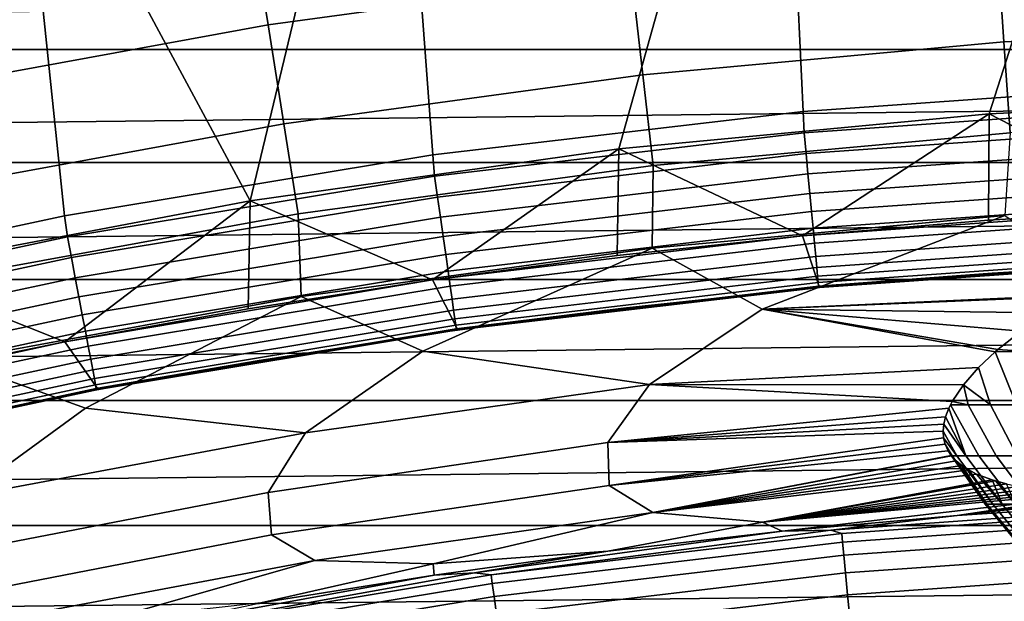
# Model space of a CAD drawing. Header units: metres. Extents: x -109 to 109, y -342 to 66.
# Tile 335 of 512: x -4.32 to -1.53, y 21.02 to 22.66. Entities that reach past the tile are written whole.
import ezdxf

# ---------------------------------------------------------------- set-up
doc = ezdxf.new("R2010")
doc.units = ezdxf.units.M
doc.layers.add('solid_K_24_62_16_000B91', color=7, linetype='CONTINUOUS')

msp = doc.modelspace()

# ---------------------------------------------------------------- linework, layer by layer
at = {"layer": 'solid_K_24_62_16_000B91'}
for points in [[(-1.577798, 22.394487, 34.599998), (-1.104079, 23.874485, 34.599998), (0, 23.9, 34.599998), (-0.526494, 22.443827, 34.599998)], [(-2.625333, 22.295963, 34.599998), (-2.20495, 23.798069, 34.599998), (-1.104079, 23.874485, 34.599998), (-1.577798, 22.394487, 34.599998)], [(-3.667915, 22.148336, 34.599998), (-3.301771, 23.67083, 34.599998), (-2.20495, 23.798069, 34.599998), (-2.625333, 22.295963, 34.599998)], [(-3.667915, 22.148336, 34.599998), (-4.391842, 23.493015, 34.599998), (-3.301771, 23.67083, 34.599998)], [(-3.667915, 22.148336, 34.599998), (-4.702084, 21.952063, 34.599998), (-5.471883, 23.265179, 34.599998), (-4.391842, 23.493015, 34.599998)], [(-1.052278, 22.475378, 34), (-1.074577, 23.475416, 34), (-2.150787, 23.401365, 34), (-2.103811, 22.401426, 34)], [(-2.103811, 22.401426, 34), (-2.150787, 23.401365, 34), (-3.225633, 23.277565, 34), (-3.151582, 22.278183, 34)], [(-3.151582, 22.278183, 34), (-3.225633, 23.277565, 34), (-4.296074, 23.103971, 34), (-4.192584, 22.105932, 34)], [(-4.192584, 22.105932, 34), (-4.296074, 23.103971, 34), (-5.359055, 22.880785, 34), (-5.224063, 21.885136, 34)], [(-2.58904, 22.786554, -24.327097), (-3.617278, 22.646091, -24.327097), (-3.665743, 22.949509, -23.93474), (-2.623729, 23.091854, -23.93474)], [(-3.617278, 22.646091, -24.327097), (-4.638109, 22.459255, -24.327097), (-4.700252, 22.760168, -23.93474), (-3.665743, 22.949509, -23.93474)], [(-0.512373, 22.644209, -24.737186), (-1.536297, 22.597843, -24.737186), (-1.555501, 22.880354, -24.327097), (-0.518775, 22.927299, -24.327097)], [(13.251131, 22.884089, 84.926178), (-13.25114, 22.884083, 84.926178), (-13.770153, 22.576464, 84.926178)], [(13.770144, 22.576469, 84.926178), (13.251131, 22.884089, 84.926178), (-13.770153, 22.576464, 84.926178)], [(-1.536297, 22.597843, -24.737186), (-2.557075, 22.505201, -24.737186), (-2.58904, 22.786554, -24.327097), (-1.555501, 22.880354, -24.327097)], [(-2.557075, 22.505201, -24.737186), (-3.572616, 22.366472, -24.737186), (-3.617278, 22.646091, -24.327097), (-2.58904, 22.786554, -24.327097)], [(-3.572616, 22.366472, -24.737186), (-4.580842, 22.181942, -24.737186), (-4.638109, 22.459255, -24.327097), (-3.617278, 22.646091, -24.327097)], [(-1.536297, 22.597843, -24.737186), (-0.512373, 22.644209, -24.737186), (-0.50654, 22.386234, -25.16353), (-1.518799, 22.340395, -25.16353)], [(-2.557075, 22.505201, -24.737186), (-1.536297, 22.597843, -24.737186), (-1.518799, 22.340395, -25.16353), (-2.527947, 22.24881, -25.16353)], [(13.770144, 22.576469, 84.926178), (-13.770153, 22.576464, 84.926178), (-14.282001, 22.25713, 84.926178)], [(14.281992, 22.257135, 84.926178), (13.770144, 22.576469, 84.926178), (-14.282001, 22.25713, 84.926178)], [(-3.572616, 22.366472, -24.737186), (-2.557075, 22.505201, -24.737186), (-2.527947, 22.24881, -25.16353), (-3.531919, 22.111662, -25.16353)], [(-2.10129, 22.341131, 34.003647), (-1.051801, 22.415068, 34.003647), (-1.052278, 22.475378, 34), (-2.103811, 22.401426, 34)], [(-1.054225, 22.124899, 34.900002), (-1.577798, 22.394487, 34.599998), (-0.526494, 22.443827, 34.599998)], [(-3.14616, 22.218084, 34.003647), (-2.10129, 22.341131, 34.003647), (-2.103811, 22.401426, 34), (-3.151582, 22.278183, 34)], [(-2.105249, 22.049726, 34.900002), (-2.625333, 22.295963, 34.599998), (-1.577798, 22.394487, 34.599998)], [(-2.105249, 22.049726, 34.900002), (-1.577798, 22.394487, 34.599998), (-1.580151, 22.093565, 34.900002)], [(-1.051801, 22.415068, 34.003647), (-2.10129, 22.341131, 34.003647), (-2.095723, 22.281944, 34.014545), (-1.049015, 22.355684, 34.014545)], [(-1.580151, 22.093565, 34.900002), (-1.577798, 22.394487, 34.599998), (-1.054225, 22.124899, 34.900002)], [(-4.580842, 22.181942, -24.737186), (-3.572616, 22.366472, -24.737186), (-3.531919, 22.111662, -25.16353), (-4.528658, 21.929234, -25.16353)], [(-2.10129, 22.341131, 34.003647), (-3.14616, 22.218084, 34.003647), (-3.137825, 22.159222, 34.014545), (-2.095723, 22.281944, 34.014545)], [(-2.531175, 22.014942, -25.604593), (-2.527947, 22.24881, -25.16353), (-1.518799, 22.340395, -25.16353), (-1.533698, 22.106838, -25.604593)], [(-1.049015, 22.355684, 34.014545), (-2.095723, 22.281944, 34.014545), (-2.09032, 22.224499, 34.032536), (-1.04631, 22.29805, 34.032536)], [(-4.184114, 22.046196, 34.003647), (-3.14616, 22.218084, 34.003647), (-3.151582, 22.278183, 34), (-4.192584, 22.105932, 34)], [(-3.152189, 21.924557, 34.900002), (-3.667915, 22.148336, 34.599998), (-2.625333, 22.295963, 34.599998)], [(-3.152189, 21.924557, 34.900002), (-2.625333, 22.295963, 34.599998), (-2.629406, 21.99338, 34.900002)], [(-2.095723, 22.281944, 34.014545), (-3.137825, 22.159222, 34.014545), (-3.129735, 22.102093, 34.032536), (-2.09032, 22.224499, 34.032536)], [(-2.629406, 21.99338, 34.900002), (-2.625333, 22.295963, 34.599998), (-2.105249, 22.049726, 34.900002)], [(-1.04631, 22.29805, 34.032536), (-2.09032, 22.224499, 34.032536), (-2.08516, 22.169634, 34.057358), (-1.043727, 22.243004, 34.057358)], [(14.281992, 22.257135, 84.926178), (-14.282001, 22.25713, 84.926178), (-14.786502, 21.926186, 84.926178)], [(14.786493, 21.926191, 84.926178), (14.281992, 22.257135, 84.926178), (-14.786502, 21.926186, 84.926178)], [(-3.52348, 21.878061, -25.604593), (-3.531919, 22.111662, -25.16353), (-2.527947, 22.24881, -25.16353), (-2.531175, 22.014942, -25.604593)], [(-2.09032, 22.224499, 34.032536), (-3.129735, 22.102093, 34.032536), (-3.122009, 22.047531, 34.057358), (-2.08516, 22.169634, 34.057358)], [(-1.043727, 22.243004, 34.057358), (-2.08516, 22.169634, 34.057358), (-2.080318, 22.118153, 34.088646), (-1.041303, 22.191351, 34.088646)], [(-3.14616, 22.218084, 34.003647), (-4.184114, 22.046196, 34.003647), (-4.173029, 21.987791, 34.014545), (-3.137825, 22.159222, 34.014545)], [(-2.08516, 22.169634, 34.057358), (-3.122009, 22.047531, 34.057358), (-3.114759, 21.996332, 34.088646), (-2.080318, 22.118153, 34.088646)], [(-1.041303, 22.191351, 34.088646), (-2.080318, 22.118153, 34.088646), (-2.075865, 22.070805, 34.125946), (-1.039074, 22.143847, 34.125946)], [(-4.192153, 21.749674, 34.900002), (-4.702084, 21.952063, 34.599998), (-3.667915, 22.148336, 34.599998)], [(-4.192153, 21.749674, 34.900002), (-3.667915, 22.148336, 34.599998), (-3.673313, 21.843288, 34.900002)], [(-3.137825, 22.159222, 34.014545), (-4.173029, 21.987791, 34.014545), (-4.162271, 21.931103, 34.032536), (-3.129735, 22.102093, 34.032536)], [(-3.673313, 21.843288, 34.900002), (-3.667915, 22.148336, 34.599998), (-3.152189, 21.924557, 34.900002)], [(-1.039074, 22.143847, 34.125946), (-2.075865, 22.070805, 34.125946), (-2.071865, 22.028284, 34.168709), (-1.037072, 22.101187, 34.168709)], [(-4.508585, 21.696478, -25.604593), (-4.528658, 21.929234, -25.16353), (-3.531919, 22.111662, -25.16353), (-3.52348, 21.878061, -25.604593)], [(-2.080318, 22.118153, 34.088646), (-3.114759, 21.996332, 34.088646), (-3.108091, 21.949247, 34.125946), (-2.075865, 22.070805, 34.125946)], [(-2.105603, 22.049692, 37.599998), (-1.053882, 22.124914, 37.599998), (-1.029927, 21.97588, 37.75), (-2.057595, 21.903568, 37.75)], [(-1.053882, 22.124914, 37.599998), (-2.105603, 22.049692, 37.599998), (-1.580151, 22.093565, 34.900002), (-1.054225, 22.124899, 34.900002)], [(-5.21287, 21.825846, 34.003647), (-4.184114, 22.046196, 34.003647), (-4.192584, 22.105932, 34), (-5.224063, 21.885136, 34)], [(-3.129735, 22.102093, 34.032536), (-4.162271, 21.931103, 34.032536), (-4.151995, 21.876963, 34.057358), (-3.122009, 22.047531, 34.057358)], [(-2.219826, 21.842365, -26.058783), (-2.531175, 22.014942, -25.604593), (-1.533698, 22.106838, -25.604593)], [(-1.325476, 21.882528, -26.137434), (-2.219826, 21.842365, -26.058783), (-1.533698, 22.106838, -25.604593), (-1.256281, 21.919252, -26.057943)], [(-2.105603, 22.049692, 37.599998), (-2.105249, 22.049726, 34.900002), (-1.580151, 22.093565, 34.900002)], [(-1.037072, 22.101187, 34.168709), (-2.071865, 22.028284, 34.168709), (-2.068378, 21.991211, 34.216316), (-1.035327, 22.06399, 34.216316)], [(-2.075865, 22.070805, 34.125946), (-3.108091, 21.949247, 34.125946), (-3.102103, 21.90696, 34.168709), (-2.071865, 22.028284, 34.168709)], [(-1.035327, 22.06399, 34.216316), (-2.068378, 21.991211, 34.216316), (-2.065455, 21.960129, 34.268066), (-1.033864, 22.032804, 34.268066)], [(-4.184114, 22.046196, 34.003647), (-5.21287, 21.825846, 34.003647), (-5.19906, 21.768024, 34.014545), (-4.173029, 21.987791, 34.014545)], [(-3.122009, 22.047531, 34.057358), (-4.151995, 21.876963, 34.057358), (-4.142354, 21.82616, 34.088646), (-3.114759, 21.996332, 34.088646)], [(-3.152161, 21.924561, 37.599998), (-2.629406, 21.99338, 34.900002), (-2.105249, 22.049726, 34.900002), (-2.105603, 22.049692, 37.599998)], [(-3.152161, 21.924561, 37.599998), (-2.105603, 22.049692, 37.599998), (-2.057595, 21.903568, 37.75), (-3.080751, 21.783226, 37.75)], [(-2.071865, 22.028284, 34.168709), (-3.102103, 21.90696, 34.168709), (-3.096883, 21.87009, 34.216316), (-2.068378, 21.991211, 34.216316)], [(-1.033864, 22.032804, 34.268066), (-2.065455, 21.960129, 34.268066), (-2.063137, 21.93549, 34.323208), (-1.032704, 22.008083, 34.323208)], [(-3.179813, 21.723383, -26.058783), (-3.52348, 21.878061, -25.604593), (-2.531175, 22.014942, -25.604593)], [(-2.538018, 21.629004, -26.524464), (-3.179813, 21.723383, -26.058783), (-2.531175, 22.014942, -25.604593), (-2.219826, 21.842365, -26.058783)], [(-1.032704, 22.008083, 34.323208), (-2.063137, 21.93549, 34.323208), (-2.06146, 21.917654, 34.380928), (-1.031864, 21.990189, 34.380928)], [(-4.173029, 21.987791, 34.014545), (-5.19906, 21.768024, 34.014545), (-5.185656, 21.711903, 34.032536), (-4.162271, 21.931103, 34.032536)], [(-3.114759, 21.996332, 34.088646), (-4.142354, 21.82616, 34.088646), (-4.133486, 21.779438, 34.125946), (-3.108091, 21.949247, 34.125946)], [(-3.152161, 21.924561, 37.599998), (-3.152189, 21.924557, 34.900002), (-2.629406, 21.99338, 34.900002)], [(-2.068378, 21.991211, 34.216316), (-3.096883, 21.87009, 34.216316), (-3.092505, 21.83918, 34.268066), (-2.065455, 21.960129, 34.268066)], [(-1.029927, 21.97588, 37.75), (-1.569462, 21.943947, 34.5), (-2.091234, 21.900383, 34.5), (-2.057595, 21.903568, 37.75)], [(-1.031864, 21.990189, 34.380928), (-2.06146, 21.917654, 34.380928), (-2.060447, 21.906881, 34.440392), (-1.031357, 21.979382, 34.440392)], [(-1.031357, 21.979382, 34.440392), (-2.060447, 21.906881, 34.440392), (-1.046802, 21.975082, 34.5)], [(-2.060447, 21.906881, 34.440392), (-1.569462, 21.943947, 34.5), (-1.046802, 21.975082, 34.5)], [(-1.029927, 21.97588, 37.75), (-1.046802, 21.975082, 34.5), (-1.569462, 21.943947, 34.5)], [(-4.708392, 21.643787, 34.900002), (-4.702084, 21.952063, 34.599998), (-4.192153, 21.749674, 34.900002)], [(-3.108091, 21.949247, 34.125946), (-4.133486, 21.779438, 34.125946), (-4.125523, 21.73748, 34.168709), (-3.102103, 21.90696, 34.168709)], [(-2.065455, 21.960129, 34.268066), (-3.092505, 21.83918, 34.268066), (-3.089036, 21.814676, 34.323208), (-2.063137, 21.93549, 34.323208)], [(-2.060447, 21.906881, 34.440392), (-2.091234, 21.900383, 34.5), (-1.569462, 21.943947, 34.5)], [(14.786493, 21.926191, 84.926178), (-14.786502, 21.926186, 84.926178), (-15.283264, 21.583897, 84.926178)], [(15.283257, 21.583902, 84.926178), (14.786493, 21.926191, 84.926178), (-15.283264, 21.583897, 84.926178)], [(-4.162271, 21.931103, 34.032536), (-5.185656, 21.711903, 34.032536), (-5.172854, 21.658304, 34.057358), (-4.151995, 21.876963, 34.057358)], [(-4.191979, 21.749708, 37.599998), (-3.152161, 21.924561, 37.599998), (-3.080751, 21.783226, 37.75), (-4.097152, 21.615118, 37.75)], [(-3.152161, 21.924561, 37.599998), (-4.191979, 21.749708, 37.599998), (-3.673313, 21.843288, 34.900002), (-3.152189, 21.924557, 34.900002)], [(-2.063137, 21.93549, 34.323208), (-3.089036, 21.814676, 34.323208), (-3.086524, 21.796938, 34.380928), (-2.06146, 21.917654, 34.380928)], [(-2.06146, 21.917654, 34.380928), (-3.086524, 21.796938, 34.380928), (-3.085007, 21.786226, 34.440392), (-2.060447, 21.906881, 34.440392)], [(-3.102103, 21.90696, 34.168709), (-4.125523, 21.73748, 34.168709), (-4.11858, 21.700895, 34.216316), (-3.096883, 21.87009, 34.216316)], [(-2.057595, 21.903568, 37.75), (-2.61182, 21.844414, 34.5), (-3.130928, 21.776072, 34.5), (-3.080751, 21.783226, 37.75)], [(-2.060447, 21.906881, 34.440392), (-3.085007, 21.786226, 34.440392), (-2.091234, 21.900383, 34.5)], [(-3.085007, 21.786226, 34.440392), (-2.61182, 21.844414, 34.5), (-2.091234, 21.900383, 34.5)], [(-2.057595, 21.903568, 37.75), (-2.091234, 21.900383, 34.5), (-2.61182, 21.844414, 34.5)], [(-4.151995, 21.876963, 34.057358), (-5.172854, 21.658304, 34.057358), (-5.160842, 21.608009, 34.088646), (-4.142354, 21.82616, 34.088646)], [(-4.133626, 21.562229, -26.058783), (-4.508585, 21.696478, -25.604593), (-3.52348, 21.878061, -25.604593)], [(-3.511014, 21.492512, -26.524464), (-4.133626, 21.562229, -26.058783), (-3.52348, 21.878061, -25.604593), (-3.179813, 21.723383, -26.058783)], [(-3.096883, 21.87009, 34.216316), (-4.11858, 21.700895, 34.216316), (-4.112758, 21.670223, 34.268066), (-3.092505, 21.83918, 34.268066)], [(-1.325476, 21.882528, -26.137434), (-1.332723, 21.878468, -26.146397), (-2.219826, 21.842365, -26.058783)], [(-1.332723, 21.878468, -26.146397), (-1.411126, 21.831594, -26.252497), (-2.219826, 21.842365, -26.058783)], [(-4.191979, 21.749708, 37.599998), (-4.192153, 21.749674, 34.900002), (-3.673313, 21.843288, 34.900002)], [(-3.092505, 21.83918, 34.268066), (-4.112758, 21.670223, 34.268066), (-4.108144, 21.645908, 34.323208), (-3.089036, 21.814676, 34.323208)], [(-3.085007, 21.786226, 34.440392), (-3.130928, 21.776072, 34.5), (-2.61182, 21.844414, 34.5)], [(-1.607647, 21.67713, -26.644808), (-2.538018, 21.629004, -26.524464), (-2.219826, 21.842365, -26.058783), (-1.560466, 21.721537, -26.524139)], [(-1.552843, 21.728113, -26.506872), (-1.560466, 21.721537, -26.524139), (-2.219826, 21.842365, -26.058783)], [(-1.487062, 21.779915, -26.375725), (-1.552843, 21.728113, -26.506872), (-2.219826, 21.842365, -26.058783)], [(-1.411126, 21.831594, -26.252497), (-1.487062, 21.779915, -26.375725), (-2.219826, 21.842365, -26.058783)], [(-4.142354, 21.82616, 34.088646), (-5.160842, 21.608009, 34.088646), (-5.149795, 21.561754, 34.125946), (-4.133486, 21.779438, 34.125946)], [(-3.089036, 21.814676, 34.323208), (-4.108144, 21.645908, 34.323208), (-4.104804, 21.628309, 34.380928), (-3.086524, 21.796938, 34.380928)], [(-4.133486, 21.779438, 34.125946), (-5.149795, 21.561754, 34.125946), (-5.139873, 21.520214, 34.168709), (-4.125523, 21.73748, 34.168709)], [(-3.086524, 21.796938, 34.380928), (-4.104804, 21.628309, 34.380928), (-4.102786, 21.61768, 34.440392), (-3.085007, 21.786226, 34.440392)], [(-3.085007, 21.786226, 34.440392), (-4.102786, 21.61768, 34.440392), (-3.130928, 21.776072, 34.5)], [(-4.102786, 21.61768, 34.440392), (-3.648262, 21.695396, 34.5), (-3.130928, 21.776072, 34.5)], [(-4.097152, 21.615118, 37.75), (-3.080751, 21.783226, 37.75), (-3.130928, 21.776072, 34.5), (-3.648262, 21.695396, 34.5)], [(-1.472132, 21.722136, -26.394951), (-1.552843, 21.728113, -26.506872), (-1.487062, 21.779915, -26.375725)], [(-5.222034, 21.525633, 37.599998), (-4.191979, 21.749708, 37.599998), (-4.097152, 21.615118, 37.75), (-5.104568, 21.399612, 37.75)], [(-4.191979, 21.749708, 37.599998), (-5.222034, 21.525633, 37.599998), (-4.708392, 21.643787, 34.900002), (-4.192153, 21.749674, 34.900002)], [(-4.125523, 21.73748, 34.168709), (-5.139873, 21.520214, 34.168709), (-5.131223, 21.483997, 34.216316), (-4.11858, 21.700895, 34.216316)], [(-2.538018, 21.629004, -26.524464), (-3.511014, 21.492512, -26.524464), (-3.179813, 21.723383, -26.058783)], [(-1.574387, 21.571323, -26.693174), (-1.607647, 21.67713, -26.644808), (-1.560466, 21.721537, -26.524139), (-1.500766, 21.571323, -26.563324)], [(-1.472132, 21.722136, -26.394951), (-1.560466, 21.721537, -26.524139), (-1.552843, 21.728113, -26.506872)], [(-1.500766, 21.571323, -26.563324), (-1.560466, 21.721537, -26.524139), (-1.472132, 21.722136, -26.394951), (-1.41646, 21.571323, -26.440142)], [(-4.11858, 21.700895, 34.216316), (-5.131223, 21.483997, 34.216316), (-5.123971, 21.45363, 34.268066), (-4.112758, 21.670223, 34.268066)], [(-4.476864, 21.312273, -26.524464), (-5.079416, 21.359215, -26.058783), (-4.508585, 21.696478, -25.604593), (-4.133626, 21.562229, -26.058783)], [(-4.097152, 21.615118, 37.75), (-3.648262, 21.695396, 34.5), (-4.163528, 21.60243, 34.5)], [(-4.102786, 21.61768, 34.440392), (-4.163528, 21.60243, 34.5), (-3.648262, 21.695396, 34.5)], [(-4.112758, 21.670223, 34.268066), (-5.123971, 21.45363, 34.268066), (-5.118221, 21.42956, 34.323208), (-4.108144, 21.645908, 34.323208)], [(-1.607647, 21.67713, -26.644808), (-1.650835, 21.62788, -26.788149), (-2.538018, 21.629004, -26.524464)], [(-1.574387, 21.571323, -26.693174), (-1.650835, 21.62788, -26.788149), (-1.607647, 21.67713, -26.644808)], [(-4.108144, 21.645908, 34.323208), (-5.118221, 21.42956, 34.323208), (-5.114059, 21.412136, 34.380928), (-4.104804, 21.628309, 34.380928)], [(-4.104804, 21.628309, 34.380928), (-5.114059, 21.412136, 34.380928), (-5.111546, 21.401611, 34.440392), (-4.102786, 21.61768, 34.440392)], [(-4.102786, 21.61768, 34.440392), (-5.111546, 21.401611, 34.440392), (-4.163528, 21.60243, 34.5)], [(-5.104568, 21.399612, 37.75), (-4.097152, 21.615118, 37.75), (-4.163528, 21.60243, 34.5), (-4.676437, 21.497231, 34.5)], [(-3.616506, 21.323694, -26.999956), (-3.511014, 21.492512, -26.524464), (-2.538018, 21.629004, -26.524464), (-2.656029, 21.464495, -26.999956)], [(-1.68206, 21.581102, -26.935656), (-1.691706, 21.562014, -26.999685), (-2.656029, 21.464495, -26.999956), (-2.538018, 21.629004, -26.524464)], [(-1.650835, 21.62788, -26.788149), (-1.68206, 21.581102, -26.935656), (-2.538018, 21.629004, -26.524464)], [(-1.636799, 21.571323, -26.82877), (-1.68206, 21.581102, -26.935656), (-1.650835, 21.62788, -26.788149)], [(-1.574387, 21.571323, -26.693174), (-1.636799, 21.571323, -26.82877), (-1.650835, 21.62788, -26.788149)], [(15.283257, 21.583902, 84.926178), (-15.283264, 21.583897, 84.926178), (-15.772194, 21.230322, 84.926178)], [(15.772186, 21.230328, 84.926178), (15.283257, 21.583902, 84.926178), (-15.772194, 21.230322, 84.926178)], [(-5.111546, 21.401611, 34.440392), (-4.676437, 21.497231, 34.5), (-4.163528, 21.60243, 34.5)], [(-1.68206, 21.581102, -26.935656), (-1.687349, 21.57111, -26.968872), (-1.691706, 21.562014, -26.999685)], [(-1.636799, 21.571323, -26.82877), (-1.687349, 21.57111, -26.968872), (-1.68206, 21.581102, -26.935656)], [(-3.511014, 21.492512, -26.524464), (-4.476864, 21.312273, -26.524464), (-4.133626, 21.562229, -26.058783)], [(-1.70121, 21.53721, -27.086802), (-2.656029, 21.464495, -26.999956), (-1.691706, 21.562014, -26.999685)], [(-1.64387, 21.427015, -27.129501), (-1.70121, 21.53721, -27.086802), (-1.691706, 21.562014, -26.999685)], [(-1.606826, 21.427015, -26.992371), (-1.64387, 21.427015, -27.129501), (-1.691706, 21.562014, -26.999685), (-1.687349, 21.57111, -26.968872)], [(-1.558365, 21.427015, -26.858847), (-1.606826, 21.427015, -26.992371), (-1.687349, 21.57111, -26.968872), (-1.636799, 21.571323, -26.82877)], [(-1.636799, 21.571323, -26.82877), (-1.574387, 21.571323, -26.693174), (-1.498831, 21.427015, -26.729879), (-1.558365, 21.427015, -26.858847)], [(-1.574387, 21.571323, -26.693174), (-1.500766, 21.571323, -26.563324), (-1.428646, 21.427015, -26.606384), (-1.498831, 21.427015, -26.729879)], [(-1.70121, 21.53721, -27.086802), (-1.70618, 21.51655, -27.163239), (-2.656029, 21.464495, -26.999956)], [(-1.64387, 21.427015, -27.129501), (-1.70618, 21.51655, -27.163239), (-1.70121, 21.53721, -27.086802)], [(-1.70618, 21.51655, -27.163239), (-1.708074, 21.496805, -27.240091), (-2.656029, 21.464495, -26.999956)], [(-1.708074, 21.496805, -27.240091), (-1.70688, 21.478012, -27.317268), (-2.652324, 21.343634, -27.483545), (-2.656029, 21.464495, -26.999956)], [(-1.64387, 21.427015, -27.129501), (-1.669233, 21.427015, -27.269264), (-1.708074, 21.496805, -27.240091), (-1.70618, 21.51655, -27.163239)], [(-1.669233, 21.427015, -27.269264), (-1.70688, 21.478012, -27.317268), (-1.708074, 21.496805, -27.240091)], [(-4.569696, 21.139936, -26.999956), (-4.476864, 21.312273, -26.524464), (-3.511014, 21.492512, -26.524464), (-3.616506, 21.323694, -26.999956)], [(-1.70688, 21.478012, -27.317268), (-1.702613, 21.460217, -27.394556), (-2.652324, 21.343634, -27.483545)], [(-1.669233, 21.427015, -27.269264), (-1.682735, 21.427015, -27.410667), (-1.702613, 21.460217, -27.394556), (-1.70688, 21.478012, -27.317268)], [(-3.606972, 21.20319, -27.483545), (-3.616506, 21.323694, -26.999956), (-2.656029, 21.464495, -26.999956), (-2.652324, 21.343634, -27.483545)], [(-1.702613, 21.460217, -27.394556), (-1.693859, 21.440958, -27.483725), (-2.652324, 21.343634, -27.483545)], [(-1.684883, 21.427771, -27.548731), (-2.529427, 21.266748, -27.97349), (-2.652324, 21.343634, -27.483545), (-1.693859, 21.440958, -27.483725)], [(-1.682735, 21.427015, -27.410667), (-1.693859, 21.440958, -27.483725), (-1.702613, 21.460217, -27.394556)], [(-1.682735, 21.427015, -27.410667), (-1.684883, 21.427771, -27.548731), (-1.693859, 21.440958, -27.483725)], [(-1.684883, 21.427771, -27.548731), (-1.684266, 21.426992, -27.552683), (-2.529427, 21.266748, -27.97349)], [(-1.684266, 21.426992, -27.552683), (-1.671439, 21.413126, -27.625446), (-2.529427, 21.266748, -27.97349)], [(-1.671439, 21.413126, -27.625446), (-1.654992, 21.399555, -27.701662), (-2.529427, 21.266748, -27.97349)], [(-1.682735, 21.427015, -27.410667), (-1.684266, 21.426992, -27.552683), (-1.684883, 21.427771, -27.548731)], [(-1.583952, 21.290215, -27.36875), (-1.589381, 21.290215, -27.5), (-1.684266, 21.426992, -27.552683), (-1.682735, 21.427015, -27.410667)], [(-1.589381, 21.290215, -27.5), (-1.583952, 21.290215, -27.63125), (-1.671439, 21.413126, -27.625446), (-1.684266, 21.426992, -27.552683)], [(-1.682735, 21.427015, -27.410667), (-1.669233, 21.427015, -27.269264), (-1.567704, 21.290215, -27.238396), (-1.583952, 21.290215, -27.36875)], [(-1.583952, 21.290215, -27.63125), (-1.654992, 21.399555, -27.701662), (-1.671439, 21.413126, -27.625446)], [(-1.669233, 21.427015, -27.269264), (-1.64387, 21.427015, -27.129501), (-1.540746, 21.290215, -27.109831), (-1.567704, 21.290215, -27.238396)], [(-1.64387, 21.427015, -27.129501), (-1.606826, 21.427015, -26.992371), (-1.503264, 21.290215, -26.983929), (-1.540746, 21.290215, -27.109831)], [(-1.606826, 21.427015, -26.992371), (-1.558365, 21.427015, -26.858847), (-1.455513, 21.290215, -26.861553), (-1.503264, 21.290215, -26.983929)], [(-1.558365, 21.427015, -26.858847), (-1.498831, 21.427015, -26.729879), (-1.397819, 21.290215, -26.743538), (-1.455513, 21.290215, -26.861553)], [(-1.654992, 21.399555, -27.701662), (-1.635576, 21.387074, -27.777155), (-2.529427, 21.266748, -27.97349)], [(-1.635576, 21.387074, -27.777155), (-1.61323, 21.375658, -27.851826), (-2.529427, 21.266748, -27.97349)], [(-1.583952, 21.290215, -27.63125), (-1.567704, 21.290215, -27.761604), (-1.635576, 21.387074, -27.777155), (-1.654992, 21.399555, -27.701662)], [(-1.567704, 21.290215, -27.761604), (-1.540746, 21.290215, -27.890169), (-1.61323, 21.375658, -27.851826), (-1.635576, 21.387074, -27.777155)], [(-2.218894, 21.239464, -28.468019), (-2.529427, 21.266748, -27.97349), (-1.61323, 21.375658, -27.851826), (-1.569652, 21.358984, -27.973877)], [(-1.55989, 21.355957, -27.99818), (-2.218894, 21.239464, -28.468019), (-1.569652, 21.358984, -27.973877)], [(-1.540746, 21.290215, -27.890169), (-1.569652, 21.358984, -27.973877), (-1.61323, 21.375658, -27.851826)], [(-1.540746, 21.290215, -27.890169), (-1.503264, 21.290215, -28.016071), (-1.55989, 21.355957, -27.99818), (-1.569652, 21.358984, -27.973877)], [(-2.529427, 21.266748, -27.97349), (-3.484861, 21.131218, -27.97349), (-3.606972, 21.20319, -27.483545), (-2.652324, 21.343634, -27.483545)], [(-1.55989, 21.355957, -27.99818), (-1.529076, 21.347647, -28.069386), (-2.218894, 21.239464, -28.468019)], [(-1.529076, 21.347647, -28.069386), (-1.495595, 21.340311, -28.139105), (-2.218894, 21.239464, -28.468019)], [(-1.495595, 21.340311, -28.139105), (-1.459491, 21.333908, -28.207233), (-2.218894, 21.239464, -28.468019)], [(-1.459491, 21.333908, -28.207233), (-1.420901, 21.328396, -28.273579), (-2.218894, 21.239464, -28.468019)], [(-1.503264, 21.290215, -28.016071), (-1.529076, 21.347647, -28.069386), (-1.55989, 21.355957, -27.99818)], [(-4.554361, 21.020069, -27.483545), (-4.569696, 21.139936, -26.999956), (-3.616506, 21.323694, -26.999956), (-3.606972, 21.20319, -27.483545)], [(-1.420901, 21.328396, -28.273579), (-1.379947, 21.323732, -28.337934), (-2.218894, 21.239464, -28.468019)], [(-1.379947, 21.323732, -28.337934), (-1.336703, 21.319853, -28.400246), (-2.218894, 21.239464, -28.468019)], [(-1.336703, 21.319853, -28.400246), (-1.284327, 21.316292, -28.469152), (-2.162904, 21.213585, -28.956398), (-2.218894, 21.239464, -28.468019)], [(-1.284327, 21.316292, -28.469152), (-1.668665, 21.258171, -28.956398), (-2.162904, 21.213585, -28.956398)], [(-1.243693, 21.314215, -28.518362), (-1.668665, 21.258171, -28.956398), (-1.284327, 21.316292, -28.469152)], [(-1.243693, 21.314215, -28.518362), (-1.194208, 21.312338, -28.573885), (-1.668665, 21.258171, -28.956398)], [(-1.142851, 21.311005, -28.626974), (-1.173523, 21.291246, -28.956398), (-1.668665, 21.258171, -28.956398), (-1.194208, 21.312338, -28.573885)], [(-1.668665, 21.258171, -28.956398), (-1.173523, 21.291246, -28.956398), (-1.014104, 21.288721, -29.262819), (-2.025912, 21.216356, -29.262819)], [(-0.998438, 21.277843, -29.41346), (-1.994681, 21.207659, -29.41346), (-2.025912, 21.216356, -29.262819), (-1.014104, 21.288721, -29.262819)], [(-1.994681, 21.207659, -29.41346), (-0.998438, 21.277843, -29.41346), (-0.997279, 21.253145, -29.565153), (-1.992366, 21.183043, -29.565153)], [(-1.48258, 21.161873, -27.5), (-1.477516, 21.161873, -27.622431), (-1.583952, 21.290215, -27.63125), (-1.589381, 21.290215, -27.5)], [(-1.477516, 21.161873, -27.377569), (-1.48258, 21.161873, -27.5), (-1.589381, 21.290215, -27.5), (-1.583952, 21.290215, -27.36875)], [(-1.477516, 21.161873, -27.622431), (-1.462359, 21.161873, -27.744024), (-1.567704, 21.290215, -27.761604), (-1.583952, 21.290215, -27.63125)], [(-1.462359, 21.161873, -27.255976), (-1.477516, 21.161873, -27.377569), (-1.583952, 21.290215, -27.36875), (-1.567704, 21.290215, -27.238396)], [(-1.462359, 21.161873, -27.744024), (-1.437213, 21.161873, -27.863953), (-1.540746, 21.290215, -27.890169), (-1.567704, 21.290215, -27.761604)], [(-1.437213, 21.161873, -27.136047), (-1.462359, 21.161873, -27.255976), (-1.567704, 21.290215, -27.238396), (-1.540746, 21.290215, -27.109831)], [(-1.437213, 21.161873, -27.863953), (-1.402249, 21.161873, -27.981392), (-1.503264, 21.290215, -28.016071), (-1.540746, 21.290215, -27.890169)], [(-1.402249, 21.161873, -27.018608), (-1.437213, 21.161873, -27.136047), (-1.540746, 21.290215, -27.109831), (-1.503264, 21.290215, -26.983929)], [(-3.150203, 21.121424, -28.468019), (-3.484861, 21.131218, -27.97349), (-2.529427, 21.266748, -27.97349)], [(-2.529427, 21.266748, -27.97349), (-2.218894, 21.239464, -28.468019), (-2.655971, 21.157507, -28.956398), (-3.150203, 21.121424, -28.468019)], [(-2.162904, 21.213585, -28.956398), (-1.668665, 21.258171, -28.956398), (-2.025912, 21.216356, -29.262819)], [(-1.992366, 21.183043, -29.565153), (-0.997279, 21.253145, -29.565153), (-0.995518, 21.215611, -29.714186), (-1.988847, 21.14563, -29.714186)], [(15.772186, 21.230328, 84.926178), (-15.772194, 21.230322, 84.926178), (-16.252853, 20.86578, 84.926178)], [(16.252846, 20.865786, 84.926178), (15.772186, 21.230328, 84.926178), (-16.252853, 20.86578, 84.926178)], [(-2.218894, 21.239464, -28.468019), (-2.162904, 21.213585, -28.956398), (-2.655971, 21.157507, -28.956398)], [(-3.484861, 21.131218, -27.97349), (-4.43322, 20.952785, -27.97349), (-4.554361, 21.020069, -27.483545), (-3.606972, 21.20319, -27.483545)], [(-2.98654, 21.090855, -29.41346), (-3.033129, 21.095928, -29.262819), (-2.162904, 21.213585, -28.956398), (-2.025912, 21.216356, -29.262819)], [(-2.655971, 21.157507, -28.956398), (-2.162904, 21.213585, -28.956398), (-3.033129, 21.095928, -29.262819)], [(-2.98654, 21.090855, -29.41346), (-2.025912, 21.216356, -29.262819), (-1.994681, 21.207659, -29.41346)], [(-2.98654, 21.090855, -29.41346), (-1.994681, 21.207659, -29.41346), (-1.992366, 21.183043, -29.565153), (-2.983073, 21.066372, -29.565153)], [(-1.988847, 21.14563, -29.714186), (-0.995518, 21.215611, -29.714186), (-0.993167, 21.165514, -29.859468), (-1.984151, 21.095697, -29.859468)], [(-2.983073, 21.066372, -29.565153), (-1.992366, 21.183043, -29.565153), (-1.988847, 21.14563, -29.714186), (-2.977805, 21.029167, -29.714186)], [(-1.984151, 21.095697, -29.859468), (-0.993167, 21.165514, -29.859468), (-0.990244, 21.103218, -29.999943), (-1.978311, 21.033607, -29.999943)], [(-3.150203, 21.121424, -28.468019), (-2.655971, 21.157507, -28.956398), (-3.147599, 21.089972, -28.956398)], [(-3.147599, 21.089972, -28.956398), (-2.655971, 21.157507, -28.956398), (-3.033129, 21.095928, -29.262819)], [(-2.977805, 21.029167, -29.714186), (-1.988847, 21.14563, -29.714186), (-1.984151, 21.095697, -29.859468), (-2.970773, 20.979509, -29.859468)], [(-4.075424, 20.962568, -28.468019), (-4.43322, 20.952785, -27.97349), (-3.484861, 21.131218, -27.97349)], [(-3.484861, 21.131218, -27.97349), (-3.150203, 21.121424, -28.468019), (-3.637523, 21.011015, -28.956398), (-4.075424, 20.962568, -28.468019)], [(-3.150203, 21.121424, -28.468019), (-3.147599, 21.089972, -28.956398), (-3.637523, 21.011015, -28.956398)], [(-3.971833, 20.927687, -29.41346), (-4.033476, 20.927713, -29.262819), (-3.147599, 21.089972, -28.956398), (-3.033129, 21.095928, -29.262819)], [(-3.637523, 21.011015, -28.956398), (-3.147599, 21.089972, -28.956398), (-4.033476, 20.927713, -29.262819)], [(-3.971833, 20.927687, -29.41346), (-3.033129, 21.095928, -29.262819), (-2.98654, 21.090855, -29.41346)], [(-3.971833, 20.927687, -29.41346), (-2.98654, 21.090855, -29.41346), (-2.983073, 21.066372, -29.565153), (-3.967223, 20.903395, -29.565153)], [(-2.970773, 20.979509, -29.859468), (-1.984151, 21.095697, -29.859468), (-1.978311, 21.033607, -29.999943), (-2.96203, 20.917763, -29.999943)], [(-1.978311, 21.033607, -29.999943), (-0.990244, 21.103218, -29.999943), (-0.98677, 21.029179, -30.134586), (-1.97137, 20.959814, -30.134586)], [(-3.967223, 20.903395, -29.565153), (-2.983073, 21.066372, -29.565153), (-2.977805, 21.029167, -29.714186), (-3.960217, 20.866478, -29.714186)], [(-3.960217, 20.866478, -29.714186), (-2.977805, 21.029167, -29.714186), (-2.970773, 20.979509, -29.859468), (-3.950865, 20.817205, -29.859468)], [(-2.96203, 20.917763, -29.999943), (-1.978311, 21.033607, -29.999943), (-1.97137, 20.959814, -30.134586), (-2.951638, 20.844374, -30.134586)], [(-1.97137, 20.959814, -30.134586), (-0.98677, 21.029179, -30.134586), (-0.98277, 20.943937, -30.262415), (-1.963379, 20.874853, -30.262415)]]:
    msp.add_3dface(points, dxfattribs=at)

doc.saveas('drawing.dxf')
